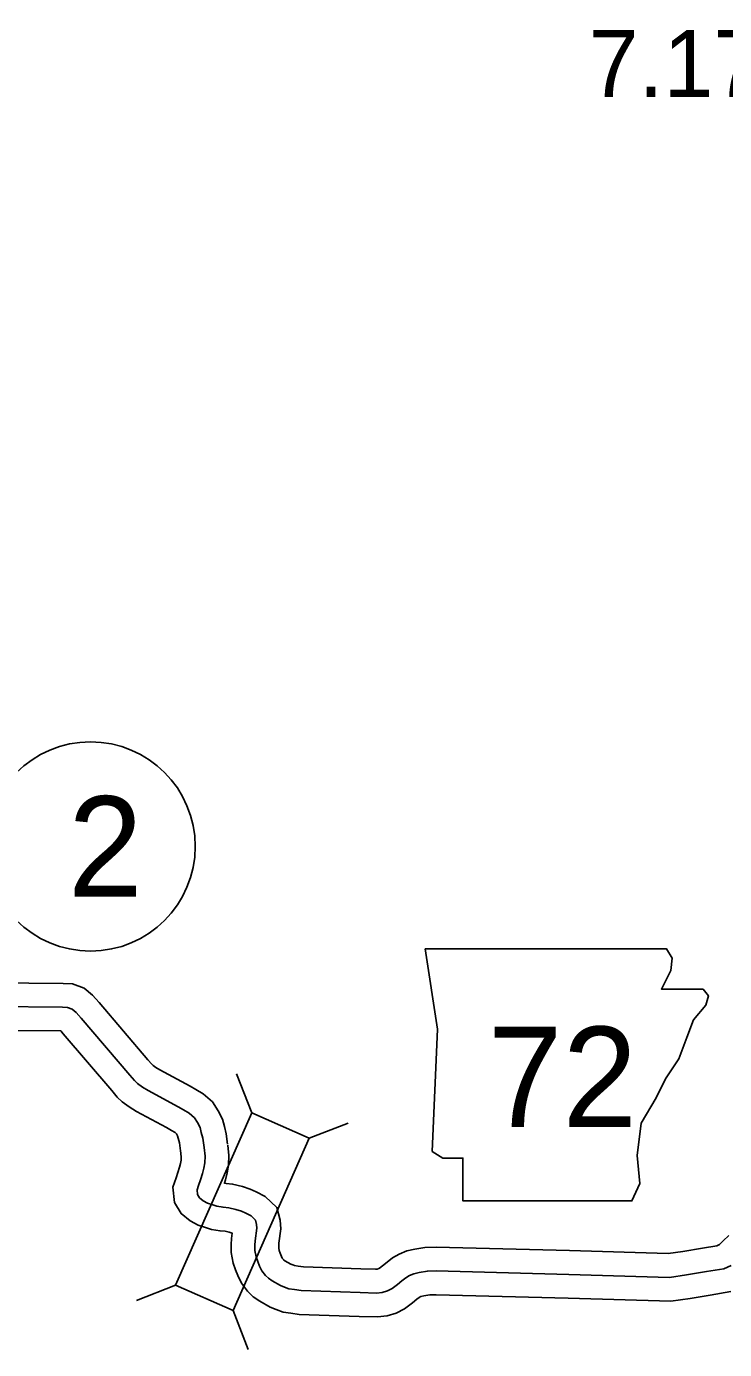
# Model space of a CAD drawing. Extents: x -83719 to 153526, y -11835 to 11446.
# Drawn here: x 6285.5 to 6432.2, y 508.9 to 787.1 of the extents above; entities that cross this region are included whole.
import ezdxf

# ---------------------------------------------------------------- set-up
doc = ezdxf.new("R2010")
doc.units = 0
for name, color, linetype in [('Level 10', 7, 'Continuous'), ('Level 20', 7, 'Continuous'), ('Level 21', 7, 'Continuous'), ('Level 27', 7, 'Continuous'), ('Level 58', 7, 'Continuous'), ('Level 59', 7, 'Continuous')]:
    doc.layers.add(name, color=color, linetype=linetype)

msp = doc.modelspace()

# ---------------------------------------------------------------- linework, layer by layer
at = {"layer": 'Level 10'}
for points in [[(6259.53, 586.24), (6264.27, 586.14), (6293.17, 585.87), (6295.14, 585.76), (6297.61, 584.84), (6299.35, 583.4), (6300.71, 581.88), (6310.98, 569.82), (6311.77, 568.9), (6312.05, 568.63), (6312.61, 568.21), (6313.51, 567.68), (6319.85, 564.27), (6321.04, 563.55), (6322.59, 562.63), (6324.53, 560.94), (6325.76, 559.11), (6326.64, 557.33), (6327.05, 555.78), (6327.42, 554.26), (6327.74, 552.04)], [(6257.5, 576.55), (6260, 576.22), (6264.12, 576.14), (6292.67, 575.87), (6293.18, 575.3), (6303.38, 563.32), (6304.53, 561.98), (6305.59, 560.99), (6307.04, 559.89), (6308.61, 558.96), (6314.9, 555.57), (6315.92, 554.96), (6316.71, 554.49), (6316.97, 554.26), (6317.09, 554.1), (6317.22, 553.82), (6317.36, 553.3), (6317.59, 552.35), (6317.84, 550.64)], [(6399.59, 529.69), (6371.55, 530.42), (6369.21, 530.37), (6367.05, 529.98), (6365.4, 529.63), (6363.75, 528.95), (6362.39, 528.14), (6361.24, 527.26), (6360.31, 526.49), (6359.68, 526), (6359.5, 525.91), (6359.18, 525.82), (6358.79, 525.77), (6355.71, 525.85), (6343.7, 526.26), (6342.53, 526.44), (6341.81, 526.54), (6341.45, 526.67), (6341.03, 526.84), (6339.77, 527.56), (6339.48, 527.75), (6339.45, 527.79), (6339.19, 528.12), (6339.04, 528.43), (6338.76, 529.16), (6338.56, 529.72), (6338.47, 530.19), (6338.47, 530.67), (6338.51, 531.23), (6338.92, 534.29), (6338.76, 536.06), (6338.06, 538.74), (6335.63, 541.06), (6333.72, 542.07), (6332.44, 542.63), (6330.83, 543.16), (6328.78, 543.67), (6327.42, 543.78), (6327.06, 543.84), (6327.29, 544.57), (6327.63, 546.04), (6327.9, 547.63), (6327.99, 549.69), (6327.76, 551.88)], [(6399.33, 519.69), (6371.53, 520.42), (6370.21, 520.39), (6368.98, 520.16), (6368.37, 520.03), (6368.22, 519.97), (6368, 519.84), (6367.48, 519.45), (6366.56, 518.68), (6364.94, 517.42), (6363.13, 516.57), (6361.25, 515.99), (6359.24, 515.76), (6355.41, 515.85), (6342.74, 516.28), (6341.05, 516.55), (6339.43, 516.78), (6337.94, 517.31), (6336.68, 517.8), (6334.48, 519.07), (6333.1, 520), (6331.93, 521.16), (6330.65, 522.82), (6329.86, 524.45), (6329.4, 525.64), (6328.87, 527.08), (6328.48, 529.28), (6328.47, 531), (6328.56, 532.24), (6328.7, 533.33), (6328.06, 533.54), (6327.18, 533.76), (6326.15, 533.84), (6324.33, 534.16), (6322.86, 534.61), (6321.56, 535.05), (6319.85, 535.93), (6317.98, 537.48), (6316.56, 539.83), (6316.23, 543.06), (6316.92, 545.02), (6317.29, 546.12), (6317.64, 547.22), (6317.82, 548.01), (6317.94, 548.7), (6317.97, 549.37), (6317.82, 550.8)], [(6399.61, 529.69), (6420.32, 529.06), (6423.42, 529.52), (6427.52, 530.2), (6430.57, 530.71), (6431.12, 530.96), (6431.27, 531.09), (6431.89, 531.72), (6433.09, 532.9)], [(6399.31, 519.69), (6420.89, 519.04), (6424.96, 519.64), (6429.18, 520.34), (6433.51, 521.07)]]:
    msp.add_lwpolyline(points, dxfattribs=at)
at = {"layer": 'Level 20'}
for p, q in [((6332.79, 558.65), (6329.6, 566.86)), ((6344.86, 553.33), (6353.07, 556.51)), ((6316.81, 522.42), (6308.61, 519.23)), ((6328.89, 517.09), (6332.07, 508.89))]:
    msp.add_line(p, q, dxfattribs=at)
msp.add_lwpolyline([(6328.89, 517.09), (6344.86, 553.33), (6332.79, 558.65), (6316.81, 522.42)], close=True, dxfattribs=at)
at = {"layer": 'Level 21'}
msp.add_lwpolyline([(6369.28, 593.14), (6371.82, 576.22), (6370.69, 550.56), (6372.95, 549.15), (6377.18, 549.15), (6377.18, 540.13), (6412.7, 540.13), (6414.4, 543.79), (6413.83, 549.71), (6414.68, 556.48), (6417.78, 561.84), (6419.75, 565.78), (6422.57, 570.01), (6424.26, 574.53), (6425.67, 578.19), (6428.21, 581.29), (6428.78, 583.27), (6427.65, 584.68), (6418.91, 584.68), (6420.88, 588.62), (6421.16, 591.16), (6419.99, 593.11)], close=True, dxfattribs=at)
at = {"layer": 'Level 27'}
msp.add_circle((6298.92, 614.66), 22, dxfattribs=at)
at = {"layer": 'Level 59'}
for points in [[(6258.14, 581.51), (6260.37, 581.22), (6264.2, 581.14), (6293.01, 580.87), (6294.11, 580.81), (6295.07, 580.45), (6295.88, 579.78), (6296.95, 578.59), (6307.18, 566.57), (6308.15, 565.44), (6308.82, 564.81), (6309.82, 564.05), (6311.06, 563.32), (6317.37, 559.92), (6318.48, 559.26), (6319.65, 558.56), (6320.75, 557.6), (6321.42, 556.6), (6321.93, 555.57), (6322.2, 554.54), (6322.51, 553.31), (6322.79, 551.34)], [(6399.46, 524.69), (6371.54, 525.42), (6369.71, 525.38), (6368.01, 525.07), (6366.89, 524.83), (6365.99, 524.46), (6365.19, 523.99), (6364.36, 523.35), (6363.44, 522.58), (6362.31, 521.71), (6361.31, 521.24), (6360.22, 520.9), (6359.02, 520.77), (6355.56, 520.85), (6343.22, 521.27), (6341.79, 521.5), (6340.62, 521.66), (6339.69, 521.99), (6338.86, 522.32), (6337.12, 523.31), (6336.29, 523.88), (6335.69, 524.47), (6334.92, 525.47), (6334.45, 526.44), (6334.08, 527.4), (6333.71, 528.4), (6333.47, 529.73), (6333.47, 530.83), (6333.53, 531.73), (6333.89, 534.4), (6333.82, 535.2), (6333.58, 536.1), (6332.68, 536.97), (6331.55, 537.56), (6330.65, 537.96), (6329.45, 538.35), (6327.98, 538.71), (6326.78, 538.81), (6325.49, 539.04), (6324.39, 539.37), (6323.52, 539.66), (6322.62, 540.13), (6321.82, 540.79), (6321.42, 541.46), (6321.32, 542.46), (6321.64, 543.39), (6322.04, 544.56), (6322.47, 545.89), (6322.73, 547.03), (6322.92, 548.16), (6322.98, 549.53), (6322.79, 551.34)], [(6399.46, 524.69), (6420.6, 524.05), (6424.19, 524.58), (6428.35, 525.27), (6432.04, 525.89), (6433.54, 526.57)]]:
    msp.add_lwpolyline(points, dxfattribs=at)

# ---------------------------------------------------------------- texts
at = {"layer": 'Level 21'}
msp.add_text('72', height=21.12, dxfattribs=at).set_placement((6382.41, 555.65))
at = {"layer": 'Level 27'}
msp.add_text('2', height=21.12, dxfattribs=at).set_placement((6294.19, 604.1))
at = {"layer": 'Level 58'}
msp.add_text('7.17,7.18(U.P.)', height=14.08, dxfattribs=at).set_placement((6403.63, 772.25))
msp.add_text('7.17,7.18(U.P.)', height=14.08, dxfattribs=at).set_placement((6403.63, 772.25))

doc.saveas('drawing.dxf')
